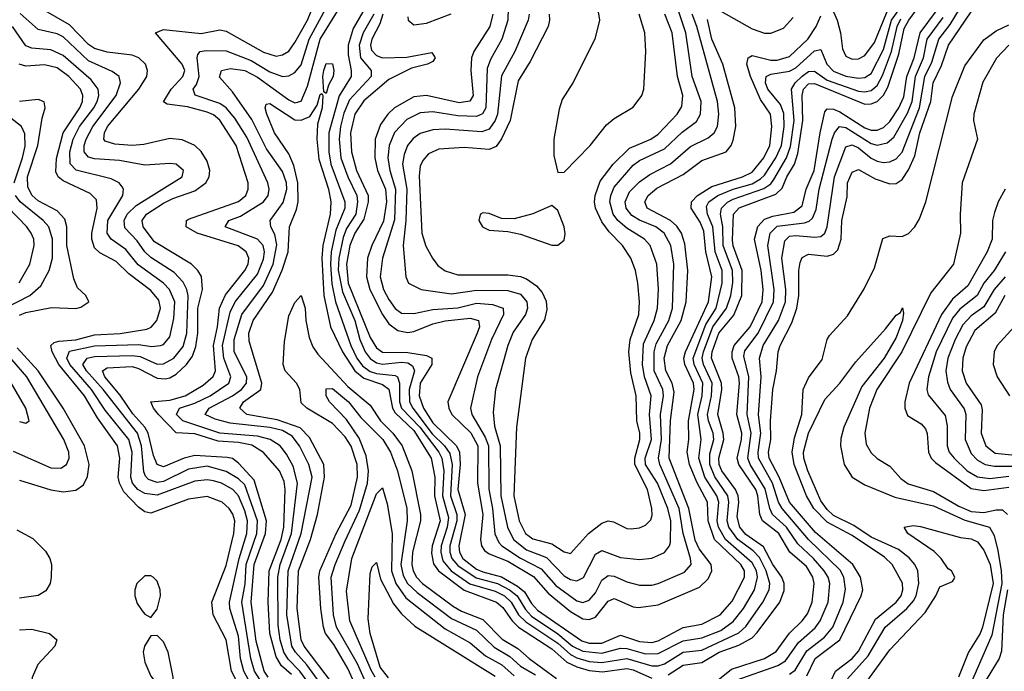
# Model space of a CAD drawing. Header units: inches. Extents: x 884549 to 1028252, y 526810 to 653624.
# Tile 779 of 1056: x 1011171 to 1014316, y 596169 to 598252. Entities that reach past the tile are written whole.
import ezdxf

# ---------------------------------------------------------------- set-up
doc = ezdxf.new("R2010")
doc.units = ezdxf.units.IN
doc.header["$MEASUREMENT"] = 0
doc.layers.add('B0519', color=7, linetype='Continuous')

msp = doc.modelspace()

# ---------------------------------------------------------------- linework, layer by layer
at = {"layer": 'B0519', "color": 5}
for points, elevation in [([(1012038.7, 596158.7), (1012006.8, 596186.8), (1011990, 596215.6), (1011969.5, 596290), (1011964.3, 596390), (1011967.6, 596490), (1012006.1, 596590), (1012014, 596630), (1012019, 596750), (1012015.4, 596775.4), (1012000.7, 596810), (1011949, 596869), (1011911.7, 596891.7), (1011870, 596900.2), (1011804.5, 596904.5), (1011730, 596928.4), (1011670, 596931.4), (1011614.5, 596990), (1011598.5, 597010), (1011589.5, 597030), (1011650, 597035.5), (1011699, 597050), (1011756.5, 597083.5), (1011788.5, 597111.5), (1011796.5, 597130), (1011790.1, 597210), (1011802.5, 597270), (1011808.7, 597330), (1011827.8, 597372.2), (1011890.2, 597450), (1011900.1, 597470), (1011902.2, 597490), (1011894.1, 597510), (1011868.8, 597528.8), (1011737.6, 597570), (1011702.9, 597590), (1011703.9, 597610), (1011710, 597613.8), (1011870, 597670.4), (1011893.3, 597690), (1011900.9, 597710), (1011900.1, 597730), (1011861.9, 597850), (1011810, 597930.5), (1011790, 597947.4), (1011770, 597956.8), (1011707.1, 597973), (1011641.4, 597981.4), (1011629.9, 597989.9), (1011654.5, 598030), (1011691.5, 598070), (1011698.5, 598090), (1011689.7, 598110), (1011605, 598210), (1011630, 598220.2), (1011750, 598207.7), (1011810, 598219.5), (1011830, 598215.3), (1011950, 598148.1), (1011990, 598135), (1012010, 598139.3), (1012030, 598151.7), (1012050, 598178.5), (1012089.8, 598250.2), (1012146.8, 598390)], 2380), ([(1011964.5, 596150), (1011951.6, 596170), (1011925.8, 596265.8), (1011910.5, 596390), (1011919.5, 596510), (1011956.1, 596610), (1011959.1, 596650), (1011919.9, 596779.9), (1011870, 596834.9), (1011850, 596849.2), (1011832.9, 596852.9), (1011730, 596858.8), (1011696.4, 596850), (1011630, 596822.6), (1011610.2, 596830.2), (1011598.6, 596858.6), (1011581, 596930), (1011570.1, 596950), (1011532.3, 596992.3), (1011491.3, 597051.3), (1011442.5, 597110), (1011435, 597130), (1011450, 597139.4), (1011530, 597143), (1011550, 597137.2), (1011610, 597106.5), (1011635.5, 597104.5), (1011650, 597107.2), (1011670, 597118.6), (1011703.7, 597150), (1011723.2, 597176.8), (1011733, 597206.9), (1011739.2, 597250), (1011740.1, 597330), (1011754.9, 597390), (1011751.3, 597431.3), (1011739.9, 597450), (1011719.2, 597470), (1011601.8, 597541.8), (1011564.8, 597590), (1011561.8, 597610), (1011575.4, 597630), (1011630, 597665.6), (1011659.6, 597680.4), (1011730, 597704.6), (1011764.8, 597730), (1011775.9, 597750), (1011778.3, 597770), (1011770, 597799.9), (1011750.4, 597830.4), (1011730.4, 597850), (1011690, 597867.7), (1011650, 597871.8), (1011567, 597853), (1011530.5, 597849.5), (1011474.3, 597854.3), (1011444.1, 597864.1), (1011439.2, 597870), (1011441.2, 597890), (1011451.6, 597910), (1011550.8, 598030), (1011576.5, 598070), (1011579.4, 598090), (1011572.6, 598110), (1011551, 598130), (1011530, 598138.2), (1011450, 598148.5), (1011410, 598159.5), (1011390, 598172.8), (1011330, 598235.3), (1011167.4, 598330)], 2420), ([(1012150, 596054.9), (1012065.9, 596170), (1012027.9, 596207.9), (1012013.9, 596230), (1012002.9, 596270), (1011996.7, 596316.7), (1011995.2, 596470), (1012002.5, 596510), (1012039.3, 596610), (1012058.3, 596770), (1012044.4, 596824.4), (1012023.4, 596863.4), (1012002.2, 596890), (1011970.5, 596910), (1011930, 596920.3), (1011810, 596930.1), (1011691.5, 596970), (1011671.8, 596990), (1011681.6, 597010), (1011730, 597026.5), (1011779, 597050), (1011838.8, 597090), (1011845.6, 597110), (1011822.8, 597170), (1011818.1, 597210), (1011843.4, 597316.6), (1011858.9, 597350), (1011930, 597439), (1011950, 597486.5), (1011952.8, 597510), (1011948.8, 597530), (1011930, 597549.9), (1011827.4, 597590), (1011838.8, 597610), (1011876.5, 597623.5), (1011949.2, 597670), (1011964.4, 597690), (1011968, 597710), (1011963.5, 597730), (1011895.9, 597875.9), (1011857.5, 597937.5), (1011830.1, 597970.1), (1011810, 597984.5), (1011731.2, 598011.2), (1011724.3, 598030), (1011735.7, 598044.3), (1011744.1, 598070), (1011737.2, 598130), (1011739.6, 598140.4), (1011747.6, 598150), (1011766.4, 598153.6), (1011830, 598152), (1011910, 598121.1), (1011970, 598085), (1012010, 598070.4), (1012030, 598072), (1012050, 598083.1), (1012070, 598107.6), (1012095.1, 598190), (1012181.4, 598350)], 2360), ([(1012301.5, 598270), (1012267.8, 598210), (1012254.9, 598170), (1012259.7, 598130), (1012293.3, 598090), (1012293.5, 598070), (1012224.7, 597995.3), (1012206.6, 597953.4), (1012195.3, 597910), (1012191.1, 597870), (1012197, 597810), (1012218.7, 597750), (1012247.5, 597690), (1012250.2, 597670), (1012243.9, 597630), (1012215, 597584.9), (1012203.8, 597556.2), (1012190, 597490), (1012188.3, 597451.7), (1012201.7, 597381.7), (1012241.1, 597290), (1012256.9, 597230), (1012274.4, 597190), (1012290, 597168.6), (1012310, 597155), (1012330, 597150.4), (1012390, 597157), (1012410, 597154.7), (1012425.7, 597145.7), (1012431.6, 597130), (1012414.5, 597070), (1012416.2, 597030), (1012426.1, 597010), (1012488.2, 596928.2), (1012527.6, 596890), (1012544.9, 596864.9), (1012552, 596830), (1012546.5, 596730), (1012567.4, 596670), (1012566.5, 596650), (1012545.1, 596570), (1012545.1, 596550), (1012551.4, 596530), (1012570, 596507), (1012628.3, 596468.3), (1012696.4, 596450), (1012735.7, 596430), (1012759.9, 596410), (1012786.2, 596366.2), (1012805.6, 596345.6), (1012890, 596289), (1012936.6, 596250), (1012970, 596233.5), (1013030, 596227), (1013090, 596242.7), (1013110, 596241.9), (1013170, 596225), (1013210, 596225.6), (1013290, 596267), (1013350, 596276), (1013410, 596299.7), (1013450, 596328.6), (1013482.2, 596370), (1013517.6, 596430), (1013527.5, 596470), (1013524.1, 596490), (1013510, 596516.3), (1013425.5, 596590), (1013402.7, 596630), (1013398.6, 596650), (1013403.9, 596710), (1013397.9, 596730), (1013358.9, 596790), (1013340.3, 596850), (1013348, 596910), (1013336.5, 596990), (1013351, 597050), (1013352.8, 597090), (1013325.6, 597150), (1013321.9, 597170), (1013362.4, 597277.6), (1013395.2, 597330), (1013414.8, 597410), (1013414.5, 597450), (1013391.8, 597510), (1013384.4, 597590), (1013367.9, 597630), (1013365, 597655), (1013372, 597670), (1013400.3, 597690), (1013449.5, 597710.5), (1013510, 597727.6), (1013537.1, 597742.9), (1013550, 597755.3), (1013585.7, 597810), (1013603.9, 597850), (1013613.1, 597910), (1013611.6, 597951.6), (1013600.5, 597980.5), (1013560.2, 598030), (1013553.4, 598050), (1013554.6, 598070), (1013570, 598077.6), (1013630, 598087.5), (1013650, 598098.4), (1013710, 598151.9), (1013730, 598157.1), (1013748.4, 598110), (1013770, 598087.1), (1013810, 598071.6), (1013850, 598064.8), (1013870, 598067.1), (1013890, 598079.6), (1013930, 598156.2), (1013955.7, 598250), (1014012.4, 598330)], 2360), ([(1012139.3, 596119.3), (1012088, 596190), (1012051.2, 596230), (1012040.2, 596250), (1012024, 596350), (1012027.9, 596490), (1012070.1, 596610), (1012104.5, 596790), (1012094.8, 596830), (1012064, 596890), (1012040.9, 596920.9), (1012010, 596938.5), (1011970, 596948.1), (1011842.7, 596962.7), (1011794.9, 596974.9), (1011763.2, 596990), (1011776.4, 597010), (1011850.6, 597049.4), (1011879.6, 597070), (1011895.7, 597090), (1011896, 597110), (1011856, 597190), (1011855.8, 597230), (1011880, 597310), (1011950, 597402), (1011980.3, 597470), (1011992.2, 597532.2), (1011985.5, 597565.5), (1011973, 597590), (1011970.8, 597610), (1012012.4, 597667.6), (1012023.9, 597710), (1012022.6, 597730), (1012010, 597766.8), (1011959.4, 597839.4), (1011912.6, 597932.6), (1011850, 598021), (1011808.7, 598068.7), (1011815.1, 598090), (1011844.2, 598095.8), (1011890, 598089.8), (1011930, 598068.3), (1012030, 597995.9), (1012050, 597986.1), (1012070, 597991.9), (1012090, 598039.8), (1012130, 598189.7), (1012205.1, 598310)], 2340), ([(1012273.7, 598290), (1012236.2, 598223.8), (1012219.9, 598170), (1012219.7, 598139.7), (1012229.8, 598090), (1012229.2, 598070), (1012191.7, 598008.3), (1012158, 597890), (1012158.5, 597830), (1012164.8, 597790), (1012209.8, 597670), (1012209.4, 597650), (1012181, 597579), (1012165.4, 597510), (1012163.2, 597470), (1012167.8, 597407.8), (1012179.6, 597350), (1012228.4, 597210), (1012247.9, 597170), (1012266, 597146), (1012290, 597127.2), (1012310, 597120.6), (1012370, 597114.6), (1012377.1, 597110), (1012384.2, 597090), (1012384, 597030), (1012390.4, 597010), (1012448.7, 596950), (1012509.9, 596870), (1012519, 596850), (1012525.1, 596810), (1012521.7, 596730), (1012540.8, 596660.8), (1012536.4, 596630), (1012516.8, 596570), (1012515.4, 596550), (1012522.6, 596522.6), (1012548.8, 596490), (1012608.8, 596448.9), (1012690, 596424.8), (1012719.3, 596410), (1012740.4, 596390), (1012764.3, 596350), (1012787.1, 596327.1), (1012890, 596258.9), (1012930, 596223.3), (1012950, 596212.4), (1012990, 596200.5), (1013030, 596196.9), (1013110, 596209.6), (1013190, 596186.7), (1013210, 596186.4), (1013230, 596193.5), (1013289.9, 596230), (1013350, 596237.1), (1013468, 596292), (1013490, 596312.6), (1013544.8, 596390), (1013564.7, 596430), (1013567, 596450), (1013555.6, 596490), (1013533.3, 596533.3), (1013513.9, 596553.9), (1013464.2, 596590), (1013435.7, 596630), (1013430.3, 596650), (1013436.2, 596710), (1013432.5, 596730), (1013391.2, 596791.2), (1013375.2, 596830), (1013375.4, 596864.6), (1013387.9, 596910), (1013386.2, 596930), (1013371, 596970), (1013368.2, 596990), (1013380.7, 597050), (1013382.5, 597090), (1013355.3, 597150), (1013351, 597170), (1013354.6, 597190), (1013385.2, 597270), (1013428.6, 597330), (1013442.1, 597370), (1013448.4, 597411.6), (1013447.7, 597450), (1013418, 597530), (1013416.4, 597590), (1013408.9, 597630), (1013412.5, 597650), (1013431.3, 597668.7), (1013450, 597678.4), (1013547.6, 597712.4), (1013570, 597727.7), (1013579.3, 597740.7), (1013619.6, 597810), (1013633.3, 597846.7), (1013644.7, 597930), (1013635.6, 598030), (1013647.4, 598050), (1013670, 598071.7), (1013690, 598086.3), (1013710, 598087.5), (1013750, 598058.9), (1013850, 598023.5), (1013870, 598021.3), (1013890, 598025.6), (1013910, 598041.7), (1013926.7, 598073.3), (1013955.7, 598150), (1013973.1, 598230), (1013985.2, 598254.8)], 2340), ([(1012730.6, 598290), (1012729.5, 598250), (1012711.1, 598190), (1012674.9, 598125.1), (1012664.3, 598095.7), (1012659.5, 597970), (1012649.2, 597950.8), (1012630, 597942.2), (1012570, 597944.5), (1012490, 597957.1), (1012450, 597953.8), (1012407.3, 597932.7), (1012368.4, 597891.6), (1012351.4, 597850), (1012346.7, 597810), (1012352.6, 597770), (1012370.7, 597710), (1012367.6, 597612.4), (1012329.3, 597490), (1012322.1, 597430), (1012332.9, 597390), (1012350, 597357.9), (1012370, 597329.2), (1012390, 597314.1), (1012430, 597312.6), (1012490, 597325.7), (1012570, 597331.3), (1012630, 597345.8), (1012681.4, 597341.4), (1012714.6, 597330), (1012716.4, 597310), (1012677.7, 597230), (1012633.3, 597110), (1012610.4, 597010), (1012615, 596990), (1012657.8, 596917.8), (1012668.1, 596890), (1012668.9, 596751.1), (1012681.2, 596690), (1012688.8, 596608.8), (1012700.7, 596580.7), (1012710.4, 596570), (1012770, 596531.2), (1012836.4, 596496.4), (1012883.3, 596443.3), (1012950, 596394.1), (1012970, 596389.2), (1012990, 596396.1), (1013010, 596419.6), (1013030, 596460.4), (1013050, 596475.8), (1013070, 596473.3), (1013110, 596455.6), (1013150, 596444.8), (1013190, 596444.9), (1013210, 596450.1), (1013293.9, 596486.1), (1013315.2, 596510), (1013313.9, 596530), (1013290.3, 596610), (1013277.3, 596690), (1013215.4, 596830), (1013211.1, 596850), (1013221.2, 596910), (1013217.7, 596990), (1013227.7, 597050), (1013224.9, 597070), (1013197.5, 597130), (1013196.9, 597190), (1013204.1, 597215.9), (1013244.4, 597290), (1013256, 597330), (1013260.4, 597470), (1013250.7, 597530), (1013229.6, 597569.6), (1013202.4, 597590), (1013151, 597611), (1013126.4, 597626.4), (1013107.6, 597650), (1013104.6, 597670), (1013118.8, 597701.2), (1013150, 597733.7), (1013183, 597757), (1013250, 597791.7), (1013313.9, 597846.1), (1013370, 597874.5), (1013389.4, 597890.6), (1013399.3, 597910), (1013404.2, 597950), (1013399.6, 597990), (1013333.5, 598230), (1013318.5, 598270)], 2440), ([(1012797.7, 598270), (1012794.8, 598250), (1012751.9, 598150), (1012710, 598072.9), (1012697, 597950), (1012689.6, 597930), (1012670, 597901.9), (1012647, 597893), (1012530, 597901.6), (1012490, 597900.4), (1012450, 597888.4), (1012427.5, 597872.5), (1012409.7, 597850), (1012398.5, 597821.5), (1012393.7, 597790), (1012406.8, 597710), (1012404, 597610), (1012396, 597530), (1012403.8, 597430), (1012412.8, 597410), (1012452.7, 597390), (1012550, 597375.8), (1012630, 597387.5), (1012730, 597386), (1012770, 597374.4), (1012790.7, 597350), (1012792.9, 597330), (1012786.4, 597310), (1012746.7, 597253.3), (1012729.8, 597210), (1012690.1, 597070.1), (1012682.6, 596997.4), (1012687.7, 596952.3), (1012705.8, 596890), (1012708, 596730), (1012728.7, 596630), (1012748, 596590), (1012790, 596557.8), (1012853, 596533), (1012910, 596474), (1012930, 596462.2), (1012950, 596458.2), (1012971.1, 596468.9), (1013010, 596543.4), (1013030, 596555), (1013090, 596533.4), (1013150, 596526.1), (1013190, 596530.6), (1013230.6, 596549.4), (1013246.8, 596570), (1013250, 596582.4), (1013250.3, 596650), (1013240.8, 596690), (1013207.7, 596770), (1013170, 596830), (1013169.1, 596850), (1013189.2, 596910), (1013182.1, 596990), (1013187.9, 597050), (1013166.9, 597110), (1013160.6, 597150), (1013163.8, 597216.2), (1013197.1, 597290), (1013207.5, 597330), (1013211, 597391), (1013206.1, 597470), (1013184.3, 597530), (1013167, 597550), (1013110, 597586), (1013081.3, 597610), (1013066.7, 597630), (1013056.1, 597670), (1013058.8, 597690), (1013070, 597716.1), (1013130, 597787.4), (1013150, 597801.4), (1013230, 597838.7), (1013287.1, 597892.9), (1013333.1, 597926.9), (1013345.7, 597950), (1013347.8, 597990), (1013319, 598070), (1013298.3, 598210), (1013272.3, 598290)], 2460), ([(1013016.1, 598290), (1013022.6, 598250), (1013007.9, 598190), (1012937.6, 598050), (1012903.4, 597996.6), (1012893.6, 597966.4), (1012876.8, 597870), (1012877.3, 597817.3), (1012890, 597764), (1012910, 597764.2), (1012992.5, 597850), (1013044.6, 597915.4), (1013070, 597936.1), (1013130, 597972.1), (1013158.3, 598010), (1013163.9, 598030), (1013170.9, 598150), (1013167.2, 598210), (1013149.7, 598270)], 2520), ([(1013241.8, 596158.2), (1013290, 596189.2), (1013350, 596196.9), (1013404.9, 596230), (1013467.5, 596252.5), (1013510, 596276.6), (1013526.8, 596293.2), (1013598.6, 596390), (1013612.1, 596427.9), (1013612.5, 596450), (1013605.5, 596470), (1013576.6, 596510), (1013547, 596567), (1013490, 596606.7), (1013470.5, 596630), (1013462.6, 596662.6), (1013467.9, 596710), (1013465.5, 596730), (1013457, 596750), (1013413.3, 596810), (1013404.9, 596830), (1013403.8, 596850), (1013419.6, 596910), (1013418, 596930), (1013400.7, 596990), (1013413.1, 597070), (1013412, 597090), (1013380.9, 597170), (1013383.1, 597190), (1013403.7, 597250), (1013452, 597308), (1013477.5, 597370), (1013478.4, 597450), (1013449.6, 597529.6), (1013447.6, 597547.6), (1013450.7, 597630), (1013469.1, 597650.9), (1013585.7, 597694.3), (1013606.1, 597713.9), (1013621.4, 597750), (1013645.6, 597790), (1013656, 597824), (1013671.9, 597930), (1013670.1, 598010), (1013674.6, 598030), (1013690, 598046.4), (1013710, 598047.5), (1013870, 597982.4), (1013890, 597982.6), (1013909.7, 597990.3), (1013929.7, 598010.3), (1013943.3, 598036.7), (1013978.6, 598141.4), (1013996.4, 598223.6), (1014010.4, 598250), (1014054.9, 598310)], 2320), ([(1013630, 596160.5), (1013647.7, 596172.3), (1013685.1, 596234.8), (1013741.8, 596278.2), (1013767.7, 596310), (1013801.5, 596390), (1013808.6, 596431.4), (1013803.4, 596470), (1013792, 596492), (1013690.2, 596590.2), (1013605.7, 596690), (1013594.8, 596710), (1013575.8, 596770), (1013530.5, 596850), (1013529.3, 596870), (1013538.1, 596930), (1013530.8, 596989.2), (1013538.7, 597110), (1013533.6, 597170), (1013545.7, 597210), (1013594.7, 597290), (1013616.5, 597350), (1013618, 597390), (1013605.2, 597490), (1013614.4, 597545.6), (1013630, 597559.5), (1013650, 597562.6), (1013710, 597556.5), (1013730, 597559.3), (1013742, 597570), (1013750, 597590), (1013773.3, 597750), (1013810, 597845.5), (1013830, 597851.9), (1013850, 597842.2), (1013890, 597809.5), (1013910, 597799.4), (1013930, 597795.8), (1013950, 597798), (1013970, 597807.5), (1013990, 597828.8), (1014045.1, 597970), (1014062.4, 598070), (1014084.3, 598115.7), (1014107, 598190), (1014143, 598237), (1014188, 598310)], 2240), ([(1011939.8, 596139.8), (1011921.2, 596170), (1011909.5, 596210), (1011880.8, 596390), (1011890.8, 596449.2), (1011894.6, 596510), (1011928.2, 596610), (1011930.5, 596650), (1011890, 596765.1), (1011870, 596784.6), (1011830, 596808.2), (1011770, 596825.2), (1011710, 596815), (1011630, 596775.8), (1011610, 596772.8), (1011582.4, 596782.4), (1011572.4, 596792.4), (1011567.2, 596807.2), (1011560.1, 596890), (1011547.4, 596930), (1011437.4, 597070), (1011384, 597130), (1011372.8, 597150), (1011386.7, 597170), (1011410, 597175.6), (1011530, 597178.9), (1011555.3, 597175.3), (1011610, 597151.3), (1011630, 597151.4), (1011663.1, 597170), (1011692.6, 597207.4), (1011704.5, 597250), (1011708.8, 597368.8), (1011705, 597390), (1011692.7, 597412.7), (1011664.1, 597444.1), (1011590, 597492.2), (1011570, 597509.9), (1011545.5, 597545.5), (1011506.9, 597586.9), (1011504.5, 597610), (1011514.4, 597630), (1011542.5, 597657.5), (1011690, 597749.6), (1011693.9, 597770), (1011670, 597790.4), (1011650, 597792.6), (1011570, 597786.5), (1011490, 597801.8), (1011410, 597806.7), (1011390, 597812.4), (1011376.7, 597830), (1011376.9, 597850), (1011383.1, 597870), (1011404.8, 597910), (1011479, 598010), (1011493.1, 598050), (1011488.7, 598070), (1011466.6, 598086.6), (1011390, 598120.5), (1011310, 598196.7), (1011290, 598206.5), (1011230, 598220.8), (1011172.2, 598272.2)], 2440), ([(1012331.1, 598270), (1012321.5, 598238.5), (1012295.9, 598190), (1012291.3, 598170), (1012294.8, 598154.8), (1012310, 598137.2), (1012330, 598129.5), (1012407.6, 598132.4), (1012486.7, 598146.7), (1012498.3, 598130), (1012490, 598118.2), (1012473.7, 598110), (1012422.5, 598097.5), (1012350, 598061.2), (1012270, 597992.1), (1012241.7, 597950), (1012227.9, 597890), (1012230.8, 597830), (1012246.1, 597770), (1012284, 597690), (1012284.3, 597670), (1012270, 597614.8), (1012240.8, 597570), (1012225.3, 597530), (1012214.1, 597470), (1012220.2, 597410), (1012290, 597236.3), (1012310, 597203.5), (1012330, 597189.4), (1012410, 597187.9), (1012470, 597178.9), (1012487.5, 597170), (1012486.9, 597150), (1012450.2, 597090), (1012446.4, 597050), (1012460.8, 597010), (1012490, 596963.6), (1012565.7, 596890), (1012576, 596870), (1012578, 596830), (1012569.8, 596750), (1012593.8, 596670), (1012573.7, 596570), (1012575.7, 596550), (1012586.1, 596530), (1012630, 596496.1), (1012650, 596486.7), (1012710, 596471.3), (1012761.2, 596441.1), (1012782.8, 596422.8), (1012805.5, 596385.5), (1012824.9, 596364.9), (1012966, 596266), (1012990, 596259.4), (1013030, 596259.6), (1013090, 596284.2), (1013150, 596264.5), (1013190, 596261), (1013210, 596266.4), (1013290, 596309.1), (1013350, 596319.8), (1013408.7, 596350), (1013446.8, 596393.2), (1013486.3, 596470), (1013485.4, 596490), (1013474.3, 596510), (1013389.8, 596590), (1013370, 596650), (1013367.7, 596710), (1013333.7, 596773.7), (1013309.8, 596830), (1013303.1, 596870), (1013307.9, 596910), (1013306.9, 596970), (1013325, 597070), (1013322.9, 597090), (1013295.1, 597150), (1013292.4, 597170), (1013297.3, 597190), (1013371.1, 597350), (1013381.9, 597430), (1013362.6, 597510), (1013355.6, 597575.6), (1013344.4, 597604.4), (1013315.4, 597650), (1013316.1, 597670), (1013336.3, 597690), (1013381.4, 597718.6), (1013479.6, 597750), (1013510, 597764.3), (1013548.1, 597810), (1013566.4, 597850), (1013573.1, 597910), (1013568.6, 597950), (1013537.2, 597997.2), (1013505.3, 598070), (1013493.7, 598110), (1013497.8, 598130), (1013510, 598137), (1013570, 598122.8), (1013590, 598122.5), (1013630, 598134.6), (1013688.6, 598190), (1013714.3, 598230), (1013730, 598264.7)], 2380), ([(1012682.5, 598270), (1012672.1, 598230), (1012621.2, 598150), (1012614.2, 598130), (1012611.8, 598090), (1012619.6, 598010), (1012608.4, 597991.6), (1012574.2, 597985.8), (1012470, 598010), (1012430, 598004.9), (1012368.2, 597970), (1012346.7, 597950), (1012322.8, 597917.2), (1012306.4, 597870), (1012305.4, 597810), (1012313.2, 597770), (1012338.9, 597710), (1012342.5, 597670), (1012332.3, 597607.7), (1012295.2, 597530), (1012282.1, 597490), (1012278.2, 597430), (1012288.9, 597390), (1012330, 597310.1), (1012350, 597279.6), (1012378.7, 597258.7), (1012410, 597252.4), (1012430, 597254.9), (1012490, 597280.3), (1012530, 597289.2), (1012610, 597297.4), (1012636.1, 597290), (1012638.9, 597270), (1012631.7, 597250), (1012538.1, 597030), (1012541.1, 597010), (1012551.5, 596990), (1012611.5, 596931.5), (1012634.6, 596890), (1012632.7, 596770), (1012650.2, 596670), (1012643, 596590), (1012645.4, 596570), (1012655.1, 596555.1), (1012670, 596544.1), (1012730, 596521.4), (1012812.3, 596472.3), (1012858.7, 596418.7), (1012930, 596359.8), (1012970, 596337.3), (1012990, 596334.8), (1013010, 596341.8), (1013050, 596392.9), (1013070, 596402), (1013130, 596375.5), (1013147.1, 596372.9), (1013210, 596381.7), (1013341.8, 596438.2), (1013370, 596464.9), (1013381.4, 596490), (1013379.8, 596510), (1013341, 596561), (1013328.4, 596588.4), (1013307.9, 596690), (1013245.2, 596850), (1013249.1, 596970.9), (1013261.2, 597061.2), (1013255.1, 597090), (1013234.3, 597130), (1013229.1, 597170), (1013240, 597210), (1013283.4, 597290), (1013299.8, 597350), (1013304.6, 597450), (1013295.2, 597535.2), (1013284.9, 597570), (1013270, 597592.1), (1013250, 597610.2), (1013174.7, 597650), (1013167.7, 597670), (1013177.8, 597690), (1013206.4, 597713.6), (1013290, 597757.6), (1013350, 597801.8), (1013427.5, 597830), (1013443.5, 597850), (1013450, 597867.2), (1013457.8, 597910), (1013454.6, 597970), (1013416.6, 598110), (1013381.1, 598190), (1013367.3, 598252.7)], 2420), ([(1012410, 598261), (1012411.6, 598250), (1012430, 598235.7), (1012470, 598240.5), (1012549.1, 598270.9)], 2420), ([(1012861.9, 598270), (1012863.4, 598250), (1012858.6, 598230), (1012801.6, 598118.4), (1012763.1, 598056.9), (1012737.9, 597930), (1012710, 597871.5), (1012693.1, 597846.9), (1012670, 597837.1), (1012590, 597843.2), (1012510, 597838.1), (1012477, 597823), (1012458.2, 597801.8), (1012450, 597783.5), (1012446.9, 597753.1), (1012454.8, 597570), (1012468.3, 597528.3), (1012489.2, 597489.2), (1012506.7, 597466.7), (1012530, 597448.8), (1012570, 597436.4), (1012730, 597436.3), (1012770, 597431.4), (1012790, 597423.9), (1012821.5, 597401.5), (1012839.7, 597379.7), (1012852.1, 597352.1), (1012854.9, 597325.1), (1012847.5, 597292.5), (1012807.4, 597230), (1012786.3, 597170), (1012757.7, 596950), (1012749.6, 596730), (1012766, 596650), (1012786.6, 596610), (1012810, 596592.3), (1012870, 596576.4), (1012910, 596550.6), (1012930, 596546.2), (1012987.4, 596610), (1013030, 596643), (1013050, 596649.6), (1013067.3, 596647.3), (1013110, 596625.3), (1013124.3, 596624.3), (1013150, 596628), (1013170, 596636.6), (1013186.5, 596653.5), (1013191.3, 596668.7), (1013190.3, 596689.7), (1013175.7, 596750), (1013135.7, 596830), (1013135.4, 596850), (1013151.7, 596910), (1013151.2, 596930), (1013142.4, 596970), (1013139.4, 597050), (1013122.8, 597122.8), (1013116.6, 597190), (1013121.2, 597230), (1013148, 597310), (1013150.3, 597350), (1013144.7, 597410), (1013137.3, 597450), (1013123, 597490), (1013096.4, 597530), (1013053.6, 597573.6), (1013030, 597605.8), (1013010, 597650), (1013007.1, 597670), (1013008.8, 597690), (1013024.7, 597735.3), (1013065.9, 597790), (1013118.7, 597841.3), (1013186.9, 597870), (1013210, 597886.1), (1013270.3, 597950), (1013285.7, 597974.3), (1013289.3, 598010), (1013272.4, 598070), (1013254.8, 598210), (1013231.1, 598270)], 2480), ([(1013390, 596132.7), (1013444.5, 596175.5), (1013550, 596210), (1013587.2, 596232.8), (1013629.2, 596290.8), (1013670, 596330), (1013686.9, 596353.1), (1013702.1, 596390), (1013708.5, 596450), (1013704.2, 596470), (1013684.2, 596504.2), (1013630.4, 596550.4), (1013596.1, 596610), (1013543.6, 596650), (1013534.4, 596670), (1013528.3, 596730), (1013521.7, 596750), (1013467.8, 596830), (1013462.9, 596850), (1013476.8, 596910), (1013477, 596930), (1013461.8, 596990), (1013470.1, 597090), (1013467.3, 597110), (1013446, 597170), (1013446, 597190), (1013452.8, 597210), (1013504, 597270), (1013542.2, 597350), (1013545, 597390), (1013539.6, 597450), (1013518.2, 597550), (1013528.6, 597591.4), (1013550, 597614.4), (1013575.9, 597624.1), (1013643.5, 597636.5), (1013670, 597656.6), (1013683.1, 597710), (1013708.6, 597770), (1013727.4, 597890), (1013743, 597957), (1013750, 597966.9), (1013770, 597966.4), (1013790, 597956.9), (1013870, 597906.3), (1013890, 597898.8), (1013910, 597898.5), (1013930, 597906.8), (1013950, 597926.9), (1013979.1, 597970), (1013994.6, 598005.4), (1014004.8, 598070), (1014028.3, 598130), (1014046.8, 598210), (1014099.7, 598280.3)], 2280), ([(1013410, 598279.2), (1013510, 598223), (1013550, 598209.1), (1013570, 598208.6), (1013610, 598224.6), (1013641.1, 598258.9)], 2420), ([(1013459.4, 596140.6), (1013592.3, 596187.7), (1013617, 596203), (1013658.3, 596261.7), (1013711.6, 596308.4), (1013728, 596330), (1013752.7, 596390), (1013758.7, 596450), (1013753.2, 596470), (1013740.7, 596490), (1013706.8, 596530), (1013656.3, 596576.3), (1013620.3, 596630), (1013575.8, 596670), (1013566.5, 596690), (1013552.4, 596752.4), (1013503.7, 596830), (1013496.1, 596850), (1013507.4, 596930), (1013494.5, 596990), (1013500, 597110), (1013483.7, 597176.3), (1013487, 597193), (1013529.7, 597250.3), (1013578.9, 597350), (1013580.4, 597390), (1013560.7, 597530), (1013567.9, 597570), (1013590, 597592.3), (1013677.3, 597602.7), (1013692.2, 597607.8), (1013702.6, 597617.4), (1013714.6, 597645.4), (1013724.1, 597710), (1013765.4, 597870), (1013772.9, 597890), (1013789.5, 597910.5), (1013810, 597907.6), (1013890, 597856.2), (1013910, 597850.8), (1013942, 597858), (1013963.4, 597876.6), (1014006.4, 597953.6), (1014021.2, 597990), (1014032.3, 598070), (1014057.9, 598130), (1014069.8, 598190), (1014120.7, 598259.3)], 2260), ([(1013685.5, 596154.5), (1013712, 596210), (1013790, 596269.5), (1013858.6, 596410), (1013863.4, 596430), (1013856.1, 596470), (1013832, 596510), (1013712.6, 596612.6), (1013629.3, 596709.3), (1013596.7, 596790), (1013565, 596850), (1013562.5, 596870), (1013569.6, 596910), (1013568.8, 596970), (1013576.9, 597070), (1013588.2, 597130), (1013593.3, 597190), (1013599.3, 597210), (1013637, 597283), (1013652.9, 597330), (1013659.7, 597370), (1013659.4, 597450), (1013663.8, 597476.2), (1013670, 597491.6), (1013690, 597502.4), (1013750, 597495.9), (1013770, 597502.1), (1013783.6, 597516.4), (1013794.9, 597550), (1013796.6, 597610), (1013814.2, 597685.8), (1013814.9, 597730), (1013830, 597764.6), (1013850, 597773.5), (1013903.5, 597743.5), (1013950, 597727.5), (1013970, 597728.4), (1013990, 597741), (1014010, 597772.3), (1014030, 597816.8), (1014046, 597890), (1014080.6, 597990), (1014088.8, 598050), (1014114.9, 598105.2), (1014137.7, 598170), (1014210, 598277.3)], 2220), ([(1013770, 598276.6), (1013781.8, 598250), (1013792.9, 598210), (1013799.3, 598159.3), (1013810, 598135.5), (1013830, 598125.8), (1013850, 598126.7), (1013870, 598137.5), (1013901.3, 598178.7), (1013941.7, 598278.3)], 2380), ([(1011908.5, 596128.5), (1011886.6, 596170), (1011876.2, 596210), (1011870, 596281), (1011842.1, 596370), (1011840.4, 596390), (1011871.6, 596530), (1011896.2, 596610), (1011898.7, 596650), (1011890, 596681.7), (1011870, 596729.5), (1011851.2, 596750), (1011815.3, 596770), (1011790, 596778.3), (1011770, 596781), (1011730, 596777.3), (1011610, 596732.6), (1011570, 596737.1), (1011548.3, 596750), (1011530.7, 596770), (1011525.5, 596790), (1011530.1, 596870), (1011519.6, 596910), (1011444.2, 597004.2), (1011400, 597070), (1011330.9, 597150), (1011321.4, 597170), (1011330, 597192.1), (1011410, 597209.5), (1011550, 597213.5), (1011592.9, 597207.1), (1011620.8, 597210), (1011630, 597214.2), (1011650, 597238.7), (1011663.4, 597296.6), (1011666, 597350), (1011649.6, 597390), (1011630, 597410.2), (1011548.8, 597468.8), (1011510, 597517.8), (1011462.7, 597550), (1011449.9, 597570), (1011452, 597610), (1011499.7, 597690), (1011502.2, 597710), (1011497.8, 597717.8), (1011488.4, 597730), (1011462.9, 597742.9), (1011351.4, 597771.4), (1011331.7, 597791.7), (1011331.2, 597830), (1011341.5, 597870), (1011362.2, 597910), (1011408, 597970), (1011418.1, 597990), (1011423.4, 598010), (1011421.8, 598030), (1011399.2, 598059.2), (1011310, 598137.8), (1011270, 598155.2), (1011210, 598160.9), (1011190, 598168.8), (1011147.3, 598230)], 2460), ([(1013749.2, 596110), (1013776.4, 596170), (1013829.4, 596210), (1013850, 596233.9), (1013904.6, 596335.4), (1013970.8, 596390), (1013985.9, 596410), (1013992.1, 596430), (1013990.4, 596450.4), (1013958.1, 596510), (1013933.5, 596533.5), (1013830, 596603.7), (1013750, 596645.8), (1013707.5, 596690), (1013683.7, 596730), (1013644.9, 596830), (1013638, 596870), (1013645.1, 596914.9), (1013668.7, 596990), (1013673, 597070), (1013690, 597107.6), (1013734.5, 597165.5), (1013749.9, 597230), (1013757.1, 597242.9), (1013814.7, 597305.3), (1013868.5, 597391.5), (1013900.7, 597459.3), (1013927.5, 597552.5), (1013950, 597560.8), (1013990, 597559.3), (1014010, 597569), (1014030, 597589.5), (1014045, 597615), (1014065.3, 597670), (1014150, 598006.6), (1014190, 598104.6), (1014250, 598187.5), (1014290, 598216.6), (1014330, 598235.6)], 2180), ([(1014330.4, 598170), (1014290.9, 598129.1), (1014247.5, 598052.5), (1014218, 597950), (1014217.2, 597930), (1014230.1, 597870), (1014181.5, 597730), (1014174.4, 597630), (1014176.2, 597570), (1014153.5, 597470), (1014081, 597379), (1013988.8, 597190), (1013908.9, 597070), (1013885.6, 597010), (1013870.1, 596930.1), (1013875, 596895), (1013890, 596867.9), (1013909.4, 596849.4), (1013950, 596824.5), (1013985.7, 596785.7), (1014008.6, 596768.6), (1014090, 596744.3), (1014170, 596697.5), (1014210, 596680.4), (1014250, 596677), (1014290, 596685.6), (1014310, 596685.1), (1014325.8, 596670)], 2180), ([(1011878.1, 596110), (1011847.2, 596170), (1011830.7, 596270), (1011789.2, 596349.2), (1011784.8, 596390), (1011830, 596507.8), (1011855.2, 596610), (1011857.7, 596650), (1011851.7, 596671.7), (1011840.1, 596690), (1011817.8, 596710), (1011770, 596727.7), (1011710, 596719.8), (1011590, 596674.9), (1011570, 596678.5), (1011550, 596694.3), (1011503.2, 596743.2), (1011489.3, 596770), (1011485.5, 596790), (1011490.2, 596850.2), (1011482.6, 596890), (1011419.1, 596979.1), (1011377.3, 597050), (1011295.6, 597150), (1011274, 597190), (1011270.7, 597210), (1011280.4, 597219.6), (1011295.2, 597224.8), (1011350, 597229.1), (1011410, 597244.6), (1011491.3, 597248.7), (1011577.2, 597262.8), (1011590.4, 597269.6), (1011608.6, 597290), (1011621, 597330), (1011615.3, 597355.3), (1011590, 597385.8), (1011519.1, 597439.1), (1011479.1, 597479.1), (1011426.6, 597506.6), (1011410, 597523.1), (1011400.8, 597550), (1011400.9, 597570), (1011417.9, 597650), (1011415.7, 597675.7), (1011396.1, 597696.1), (1011310, 597736.8), (1011293.9, 597750), (1011286.1, 597766.1), (1011288.5, 597808.5), (1011309.4, 597890), (1011362.6, 597970), (1011371.2, 597990), (1011372.3, 598010), (1011364.5, 598030), (1011328.1, 598070), (1011290, 598097.9), (1011250, 598107.6), (1011190, 598103.5), (1011169.3, 598109.3)], 2480), ([(1012169.8, 596130), (1012079.2, 596250), (1012069.8, 596270), (1012057.1, 596370), (1012060.8, 596490), (1012099.6, 596590), (1012122.5, 596670), (1012144.2, 596790), (1012142.5, 596830), (1012096.2, 596916.2), (1012066.9, 596946.9), (1011993, 596973), (1011896.5, 596990), (1011874.2, 597010), (1011886, 597030), (1011941.4, 597070), (1011944.6, 597090), (1011904.2, 597224.2), (1011902.8, 597250), (1011916.7, 597290), (1011978.7, 597381.3), (1012008.7, 597451.3), (1012027.9, 597510), (1012032.6, 597590), (1012054.9, 597645.1), (1012059.8, 597670), (1012059.4, 597730), (1012046.1, 597786.1), (1012030, 597822.9), (1011984.5, 597890), (1011960.3, 597950), (1011955, 597970), (1011958, 597982), (1011970, 597984.4), (1012050, 597931.9), (1012070, 597931), (1012097.5, 597942.5), (1012121.1, 597978.9), (1012130, 598012.9), (1012135.9, 598015.9), (1012138.8, 598010), (1012136.4, 597970), (1012122.1, 597917.9), (1012119.7, 597870), (1012126.6, 597806.6), (1012157.4, 597710), (1012164.3, 597670), (1012162.7, 597630), (1012139.4, 597530), (1012136.3, 597490), (1012142.7, 597370), (1012163.9, 597270), (1012201.3, 597190), (1012241.4, 597130), (1012270, 597105.9), (1012330, 597085.9), (1012350, 597071), (1012361.2, 597010), (1012370, 596994.8), (1012430, 596939.2), (1012485.5, 596850), (1012496.7, 596790), (1012495.6, 596730), (1012514, 596650), (1012488.4, 596570), (1012486.4, 596546.4), (1012492.8, 596512.8), (1012508.4, 596490), (1012590, 596428), (1012694.2, 596390), (1012713.6, 596373.6), (1012743.4, 596330), (1012764.3, 596310), (1012870, 596240.8), (1012918.7, 596198.7), (1012950, 596183.5), (1012990, 596171.9), (1013032.1, 596167.9), (1013110, 596177.8), (1013130, 596173.7), (1013190, 596147.4)], 2320), ([(1011153, 597730), (1011180.1, 597810), (1011188, 597848), (1011186.8, 597886.8), (1011177, 597910), (1011083.2, 597983.2)], 2540), ([(1011170, 597307.7), (1011190, 597316.1), (1011272.4, 597332.4), (1011350, 597328.3), (1011366.5, 597333.5), (1011391.1, 597350), (1011381.6, 597370), (1011355, 597395), (1011343.2, 597423.2), (1011321.8, 597530), (1011321.1, 597590), (1011314.7, 597614.7), (1011290, 597640.8), (1011230, 597672.5), (1011210.5, 597690.5), (1011196.4, 597716.4), (1011196.1, 597750), (1011229, 597850), (1011242.6, 597937.4), (1011252.6, 597970), (1011249.3, 597989.3), (1011230, 597997), (1011170, 597990.2)], 2520), ([(1014318.2, 597710), (1014296.2, 597670), (1014284.2, 597635.8), (1014278.6, 597610), (1014276.8, 597550), (1014261.3, 597510), (1014198.9, 597401.1), (1014150, 597358.6), (1014114.9, 597310), (1014012.2, 597090), (1013997.8, 597030), (1013997.9, 597010), (1014006.9, 596986.9), (1014050, 596960.1), (1014064.4, 596944.4), (1014069.7, 596929.7), (1014073.3, 596870), (1014082.5, 596850), (1014096.4, 596836.4), (1014210, 596753.1), (1014250, 596746.7), (1014330, 596757.8)], 2220), ([(1011124.4, 597330), (1011202.9, 597370), (1011238.4, 597401.6), (1011264.6, 597450), (1011276, 597490), (1011275.1, 597550), (1011263.5, 597590), (1011246, 597610), (1011171.9, 597670), (1011157, 597690)], 2540), ([(1011169.2, 597410.8), (1011202.6, 597470), (1011217.3, 597530), (1011215.5, 597550), (1011207.5, 597570), (1011193.4, 597590), (1011132.7, 597652.7)], 2560), ([(1014319.8, 597510), (1014283.3, 597450), (1014250.6, 597409.4), (1014229.6, 597370.4), (1014173.2, 597326.8), (1014150, 597297.9), (1014097.8, 597190), (1014074, 597110), (1014068.2, 597070), (1014072.5, 597052.5), (1014127.2, 596987.2), (1014133.4, 596953.4), (1014133, 596890), (1014140.1, 596870), (1014155.1, 596850), (1014197.1, 596810), (1014230, 596790.8), (1014270, 596785.8), (1014330, 596793)], 2240), ([(1014318.6, 597430), (1014283.8, 597390), (1014250, 597333.6), (1014210, 597304.9), (1014183.4, 597276.6), (1014158.6, 597230), (1014135.2, 597170), (1014129, 597130), (1014133.8, 597093.8), (1014143.2, 597070), (1014187.6, 597007.6), (1014192.9, 596990), (1014191.2, 596910), (1014210, 596865.1), (1014230, 596844), (1014254.4, 596830), (1014284.3, 596824.3), (1014350, 596824.6)], 2260), ([(1012243.4, 596123.4), (1012218.4, 596178.4), (1012174.6, 596254.6), (1012147.7, 596290), (1012140.8, 596310), (1012132.6, 596370), (1012125.8, 596470), (1012128.9, 596490), (1012181.8, 596610), (1012230, 596700.1), (1012249.7, 596790), (1012248.9, 596830), (1012230, 596889), (1012210, 596919.1), (1012170, 596961.3), (1012087.6, 597010), (1012070, 597027.6), (1012065.1, 597070), (1012054.7, 597090), (1012019.2, 597130), (1012012.2, 597150), (1012017, 597223), (1012030, 597304.9), (1012050, 597347.5), (1012070, 597370.2), (1012082.9, 597330), (1012084.7, 597290), (1012095.8, 597235.8), (1012106.7, 597206.6), (1012122.8, 597182.8), (1012219.1, 597079.1), (1012290, 597019.3), (1012323.6, 596970), (1012363, 596930), (1012392.5, 596890), (1012423.1, 596810), (1012450.5, 596670), (1012450.8, 596650), (1012425.4, 596550), (1012423.7, 596510), (1012427.6, 596490), (1012438.4, 596470), (1012457.6, 596450), (1012556.4, 596376.4), (1012581.7, 596361.7), (1012650, 596334.7), (1012711.4, 596271.4), (1012762, 596242), (1012798.3, 596210), (1012885.8, 596145.8)], 2280), ([(1014317.6, 597370), (1014286.6, 597313.4), (1014221.8, 597258.2), (1014193.7, 597206.3), (1014182.8, 597170), (1014181.3, 597130), (1014194.3, 597090), (1014241.4, 597021.4), (1014245.1, 597005.1), (1014242, 596930), (1014256.8, 596890), (1014286.7, 596866.7), (1014350, 596859.6)], 2280), ([(1013814.7, 596145.3), (1013881.2, 596218.8), (1013935.2, 596310), (1014004.9, 596370), (1014025.7, 596394.3), (1014034.5, 596410), (1014042.4, 596450), (1014039.1, 596490), (1014030.2, 596510.2), (1014012.2, 596532.2), (1013978, 596558), (1013890, 596597.5), (1013835.3, 596635.3), (1013770, 596667.4), (1013750, 596686.2), (1013730, 596713.7), (1013688.1, 596810), (1013675.4, 596850), (1013674.6, 596870), (1013689.9, 596929.9), (1013742.2, 597037.8), (1013789.9, 597090.1), (1013841.3, 597158.7), (1013936.7, 597263.3), (1013970, 597308), (1013984.2, 597315.8), (1013990.5, 597330.5), (1013994.1, 597314.1), (1013990.9, 597290.9), (1013970, 597236.5), (1013931.7, 597170), (1013860.2, 597079.8), (1013803.6, 596950), (1013793.7, 596913.7), (1013792.7, 596890), (1013804.7, 596830), (1013830, 596789.6), (1013870, 596765.1), (1013965.7, 596725.7), (1014090, 596697.7), (1014190, 596651.9), (1014269, 596630), (1014283.3, 596603.3), (1014295.1, 596555.1), (1014306.2, 596490), (1014307.5, 596450), (1014275.5, 596284.5), (1014164.8, 596030)], 2160), ([(1014347, 597270), (1014293.1, 597210), (1014283.8, 597190), (1014280.3, 597150), (1014293.1, 597110), (1014332.7, 597050)], 2320), ([(1011170, 596967.2), (1011190, 596961.8), (1011200.9, 596970), (1011190.3, 597010), (1011073.1, 597210)], 2560), ([(1011170, 596780.6), (1011270, 596749.4), (1011310, 596742.6), (1011350, 596747.6), (1011374.9, 596765.1), (1011387.8, 596792.2), (1011392.6, 596830), (1011377.6, 596890), (1011309.4, 597010), (1011229.2, 597130), (1011163, 597203)], 2520), ([(1011150, 596873), (1011270, 596819.2), (1011302, 596818), (1011320.5, 596830), (1011328.4, 596850), (1011327.2, 596870), (1011311.7, 596910), (1011193.8, 597110), (1011145.3, 597165.3)], 2540), ([(1012275.5, 596135.5), (1012250, 596193.1), (1012183, 596310), (1012173.4, 596350), (1012166, 596470), (1012177.9, 596510), (1012210, 596586.3), (1012256.3, 596683.7), (1012281.2, 596770), (1012284.9, 596810), (1012277.5, 596857.5), (1012254.7, 596914.7), (1012214.4, 596974.4), (1012160.8, 597030), (1012149.9, 597050), (1012150, 597072.2), (1012170, 597073), (1012220.5, 597030), (1012260.4, 596980.4), (1012331.1, 596910), (1012354.9, 596870), (1012377.8, 596810), (1012406.8, 596690), (1012408.8, 596650), (1012388.4, 596510), (1012395.5, 596475.5), (1012409.9, 596449.9), (1012440.7, 596420.7), (1012550, 596338), (1012630, 596300.9), (1012686.2, 596246.2), (1012736.7, 596216.7), (1012770, 596185.9), (1012818.1, 596158.1)], 2260), ([(1012306.2, 596150), (1012292.9, 596172.9), (1012225.1, 596330), (1012215.1, 596424.9), (1012231.8, 596530), (1012310, 596736.8), (1012330, 596755.2), (1012344.9, 596704.9), (1012360.5, 596610), (1012358.2, 596490), (1012371.8, 596450), (1012404.2, 596404.2), (1012530, 596304.5), (1012610, 596259.9), (1012658.5, 596218.5), (1012710.3, 596190.3), (1012750, 596155.1)], 2240), ([(1013837.5, 596082.4), (1013950, 596237.3), (1014062.5, 596357.5), (1014096.8, 596410), (1014110, 596439.3), (1014150, 596456), (1014155.6, 596464.4), (1014158, 596470), (1014147, 596490), (1014136.8, 596496.8), (1014114.2, 596530), (1014091.7, 596551.7), (1014007.6, 596610), (1013996.2, 596630), (1014025, 596635), (1014047.8, 596632.2), (1014176.3, 596596.3), (1014210, 596592.5), (1014230, 596582.7), (1014250, 596556.1), (1014270.2, 596510), (1014280.4, 596450), (1014246.6, 596310), (1014239.1, 596290), (1014201.3, 596230), (1014169, 596150)], 2140), ([(1011161.5, 596621.5), (1011213.2, 596593.2), (1011253.1, 596553.1), (1011267, 596530), (1011272.2, 596510), (1011271.6, 596470), (1011267.8, 596450), (1011253.7, 596426.3), (1011230, 596411.4), (1011170, 596402.8)], 2480), ([(1012348.7, 596148.7), (1012322.3, 596182.3), (1012290.3, 596289.7), (1012283.5, 596336.5), (1012290, 596482), (1012296.6, 596503.4), (1012310, 596517), (1012323.6, 596463.6), (1012364.6, 596384.6), (1012390, 596352.5), (1012432.9, 596312.9), (1012690, 596154.1)], 2220), ([(1014326, 596430), (1014311.9, 596350), (1014306.6, 596233.4), (1014299.5, 596210), (1014257.6, 596142.4)], 2180), ([(1011170, 596301.9), (1011210, 596304), (1011265.7, 596290), (1011289.1, 596270), (1011282.9, 596250), (1011229.1, 596190.9), (1011210.4, 596149.6), (1011205.5, 596110), (1011221.9, 596030), (1011220.4, 596010), (1011211.2, 595990), (1011190.7, 595969.3), (1011150, 595942.3)], 2480)]:
    msp.add_lwpolyline(points, dxfattribs=dict(at, elevation=elevation))
for points, elevation in [([(1012150, 598015.6), (1012141.8, 598021.8), (1012138.7, 598070), (1012142.6, 598090), (1012150, 598111.8), (1012170, 598110.3), (1012174.2, 598090), (1012172.1, 598070), (1012157.1, 598043)], 2320), ([(1012870, 597658.4), (1012810, 597631.7), (1012750, 597615.6), (1012710, 597616), (1012670, 597632), (1012650, 597634.3), (1012643, 597630), (1012639.9, 597620.1), (1012637.6, 597610), (1012648.9, 597590), (1012670, 597579.6), (1012730, 597575.3), (1012770, 597566.1), (1012870, 597531.7), (1012890, 597531.3), (1012910, 597546.7), (1012912.9, 597567), (1012909.7, 597590.3), (1012890, 597641.6)], 2520), ([(1011570, 596474.8), (1011545, 596450), (1011538.2, 596430), (1011538.4, 596410), (1011546.2, 596386.2), (1011562.1, 596362.1), (1011570, 596352), (1011590, 596340.7), (1011610, 596367.3), (1011620.7, 596410), (1011619.4, 596430), (1011610, 596456.9), (1011596.9, 596470), (1011590, 596474.5)], 2520), ([(1011610, 596283.7), (1011590, 596282.7), (1011569, 596250), (1011565.3, 596230), (1011570, 596198.8), (1011590, 596154), (1011610, 596128), (1011630, 596116.3), (1011650, 596114.8), (1011660.9, 596130), (1011660.5, 596150), (1011645.4, 596230), (1011630, 596263.7)], 2520)]:
    msp.add_lwpolyline(points, close=True, dxfattribs=dict(at, elevation=elevation))

doc.saveas('drawing.dxf')
